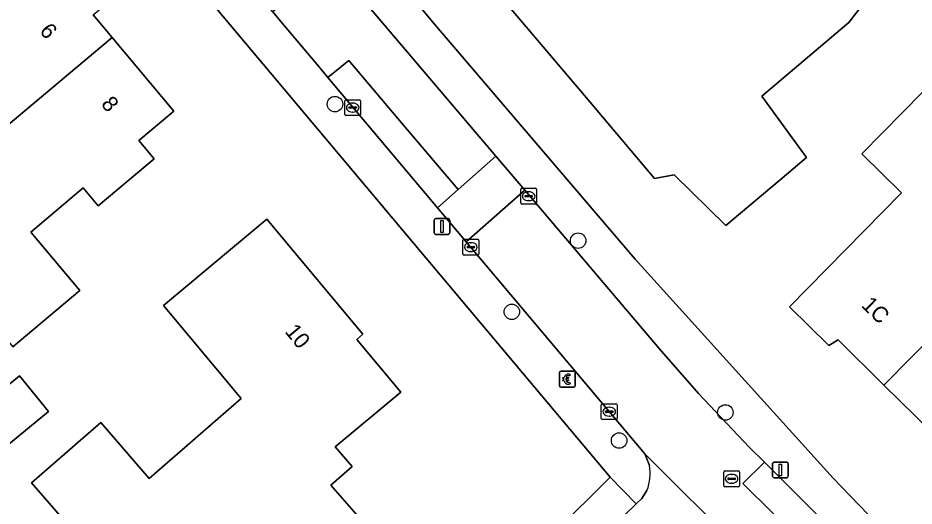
# Model space of a CAD drawing. Extents: x 161772 to 163126, y 383092 to 383917.
# Drawn here: x 162030.6 to 162087.2, y 383398.4 to 383429.2 of the extents above; entities that cross this region are included whole.
import ezdxf

# ---------------------------------------------------------------- set-up
doc = ezdxf.new("R2010")
doc.units = 0
for name, color, linetype in [('IMGEO_Betaalautomaat', 7, 'Continuous'), ('IMGEO_Boom', 7, 'Continuous'), ('IMGEO_Erf', 7, 'Continuous'), ('IMGEO_Kolk', 7, 'Continuous'), ('IMGEO_Lichtmast', 7, 'Continuous'), ('IMGEO_Pand', 7, 'Continuous'), ('IMGEO_Pand_nummerreeks', 7, 'Continuous'), ('IMGEO_Parkeervlak_open', 7, 'Continuous'), ('IMGEO_Rijbaan_lokaal_open', 7, 'Continuous'), ('IMGEO_Rioolput', 7, 'Continuous'), ('IMGEO_Voetpad_gesloten', 7, 'Continuous')]:
    doc.layers.add(name, color=color, linetype=linetype)

msp = doc.modelspace()

# ---------------------------------------------------------------- linework, layer by layer
at = {"layer": 'IMGEO_Betaalautomaat'}
for p, q in [((162064.759, 383405.977), (162064.759, 383406.818)), ((162064.759, 383406.818), (162064.759, 383405.977)), ((162064.834, 383406.901), (162065.675, 383406.901)), ((162065.675, 383406.901), (162064.834, 383406.901)), ((162065.758, 383406.827), (162065.758, 383405.986)), ((162065.758, 383405.986), (162065.758, 383406.827)), ((162065.042, 383406.365), (162065.042, 383406.433)), ((162065.163, 383406.433), (162065.163, 383406.365)), ((162065.421, 383406.706), (162065.404, 383406.606)), ((162065.684, 383405.902), (162064.843, 383405.902)), ((162064.843, 383405.902), (162065.684, 383405.902)), ((162065.408, 383406.2), (162065.43, 383406.113))]:
    msp.add_line(p, q, dxfattribs=at)
for points in [[(162065.042, 383406.433), (162064.973, 383406.433), (162064.973, 383406.502), (162065.052, 383406.502)], [(162065.047, 383406.296), (162064.973, 383406.296), (162064.973, 383406.365), (162065.042, 383406.365)], [(162065.174, 383406.502), (162065.321, 383406.502), (162065.321, 383406.433), (162065.163, 383406.433)], [(162065.163, 383406.365), (162065.321, 383406.365), (162065.321, 383406.296), (162065.177, 383406.296)]]:
    msp.add_lwpolyline(points, dxfattribs=at)
for centre, radius, start, end in [((162064.837, 383406.824), 0.0779, 92.4484, 184.2845), ((162064.837, 383406.824), 0.0779, 92.4484, 184.2845), ((162065.681, 383406.824), 0.0779, 2.4484, 94.2845), ((162065.681, 383406.824), 0.0779, 2.4484, 94.2845), ((162065.308, 383406.351), 0.267, 191.8096, 297.0389), ((162065.335, 383406.426), 0.293, 73.014, 165.0139), ((162065.341, 383406.439), 0.179, 69.3236, 159.5683), ((162065.341, 383406.366), 0.179, 202.7625, 291.8693), ((162064.837, 383405.98), 0.0779, 182.4484, 274.2845), ((162064.837, 383405.98), 0.0779, 182.4484, 274.2845), ((162065.681, 383405.98), 0.0779, 272.4484, 4.2845), ((162065.681, 383405.98), 0.0779, 272.4484, 4.2845)]:
    msp.add_arc(centre, radius, start, end, dxfattribs=at)
at = {"layer": 'IMGEO_Boom'}
for centre in [(162050.58, 383423.769), (162065.935, 383415.144), (162061.751, 383410.652), (162075.237, 383404.299), (162068.524, 383402.524)]:
    msp.add_circle(centre, 0.489, dxfattribs=at)
at = {"layer": 'IMGEO_Erf'}
for points in [[(162100.337, 383471.381), (162086.524, 383472.415), (162082.905, 383472.362), (162043.107, 383468.003), (162027.495, 383466.15), (162027.9, 383463.647), (162030.791, 383459.92), (162042.704, 383445.878), (162056.737, 383428.976), (162069.531, 383413.985), (162082.036, 383400.151), (162085.851, 383396.183), (162119.667, 383362.459)], [(161988.831, 383383.094), (161989.798, 383375.666), (161990.795, 383374.566), (161992.579, 383373.341), (161993.75, 383372.87), (162001.33, 383371.327), (162032.857, 383365.301), (162067.97, 383400.221), (162013.474, 383465.049)], [(162085.051, 383431.555), (162083.042, 383428.917), (162077.548, 383424.268), (162080.35, 383420.398), (162079.091, 383419.333), (162075.274, 383416.103), (162072.008, 383419.306), (162070.761, 383419.081), (162066.336, 383424.31), (162059.684, 383432.171)], [(162035.309, 383429.401), (162036.507, 383427.971), (162040.4, 383423.326), (162038.19, 383421.475), (162039.161, 383420.316), (162035.626, 383417.353), (162034.688, 383418.473), (162031.364, 383415.688), (162034.459, 383411.995), (162030.628, 383408.784), (162030.231, 383408.451)], [(162091.262, 383400.121), (162085.252, 383406.026), (162082.349, 383408.878), (162081.772, 383408.519), (162079.277, 383410.97), (162086.356, 383418.175), (162083.86, 383420.628), (162087.714, 383424.55)]]:
    msp.add_lwpolyline(points, dxfattribs=at)
for points in [[(162042.442, 383413.304), (162046.279, 383416.509), (162052.35, 383409.242), (162051.959, 383408.915), (162054.742, 383405.585), (162050.598, 383402.122), (162051.674, 383400.885), (162050.321, 383399.709), (162052.378, 383397.343), (162047.321, 383392.948), (162046.001, 383394.468), (162040.357, 383389.564), (162031.415, 383399.854), (162035.794, 383403.659), (162038.856, 383400.136), (162044.666, 383405.185), (162039.757, 383411.061)], [(162030.649, 383406.612), (162032.497, 383404.358), (162026.139, 383399.144), (162024.291, 383401.398)]]:
    msp.add_lwpolyline(points, close=True, dxfattribs=at)
at = {"layer": 'IMGEO_Kolk'}
for p, q in [((162051.199, 383423.124), (162051.199, 383423.976)), ((162051.274, 383424.05), (162052.126, 383424.05)), ((162051.687, 383423.83), (162051.712, 383423.83)), ((162052.2, 383423.976), (162052.2, 383423.124)), ((162051.458, 383423.544), (162051.458, 383423.556)), ((162051.896, 383423.507), (162051.498, 383423.507)), ((162051.501, 383423.593), (162051.899, 383423.593)), ((162051.71, 383423.27), (162051.685, 383423.27)), ((162051.942, 383423.556), (162051.942, 383423.544)), ((162052.126, 383423.05), (162051.274, 383423.05)), ((162062.315, 383417.527), (162062.315, 383418.379)), ((162062.39, 383418.453), (162063.242, 383418.453)), ((162062.803, 383418.233), (162062.828, 383418.233)), ((162063.316, 383418.379), (162063.316, 383417.527)), ((162062.574, 383417.947), (162062.574, 383417.959)), ((162063.012, 383417.91), (162062.614, 383417.91)), ((162062.617, 383417.996), (162063.015, 383417.996)), ((162062.826, 383417.673), (162062.801, 383417.673)), ((162063.058, 383417.959), (162063.058, 383417.947)), ((162063.242, 383417.453), (162062.39, 383417.453)), ((162058.66, 383414.314), (162058.66, 383415.166)), ((162058.735, 383415.24), (162059.587, 383415.24)), ((162058.919, 383414.734), (162058.919, 383414.746)), ((162058.962, 383414.783), (162059.36, 383414.783)), ((162059.148, 383415.02), (162059.173, 383415.02)), ((162059.403, 383414.746), (162059.403, 383414.734)), ((162059.661, 383415.166), (162059.661, 383414.314)), ((162059.587, 383414.24), (162058.735, 383414.24)), ((162059.357, 383414.697), (162058.959, 383414.697)), ((162059.171, 383414.46), (162059.146, 383414.46)), ((162067.401, 383403.921), (162067.401, 383404.773)), ((162067.476, 383404.847), (162068.328, 383404.847)), ((162067.889, 383404.627), (162067.914, 383404.627)), ((162068.402, 383404.773), (162068.402, 383403.921)), ((162067.66, 383404.341), (162067.66, 383404.353)), ((162068.098, 383404.304), (162067.7, 383404.304)), ((162067.703, 383404.39), (162068.101, 383404.39)), ((162067.912, 383404.067), (162067.887, 383404.067)), ((162068.144, 383404.353), (162068.144, 383404.341)), ((162068.328, 383403.847), (162067.476, 383403.847))]:
    msp.add_line(p, q, dxfattribs=at)
for points in [[(162051.199, 383423.124), (162051.199, 383423.976)], [(162051.274, 383424.05), (162052.126, 383424.05)], [(162052.2, 383423.976), (162052.2, 383423.124)], [(162052.126, 383423.05), (162051.274, 383423.05)], [(162062.315, 383417.527), (162062.315, 383418.379)], [(162062.39, 383418.453), (162063.242, 383418.453)], [(162063.316, 383418.379), (162063.316, 383417.527)], [(162063.242, 383417.453), (162062.39, 383417.453)], [(162058.66, 383414.314), (162058.66, 383415.166)], [(162058.735, 383415.24), (162059.587, 383415.24)], [(162059.661, 383415.166), (162059.661, 383414.314)], [(162059.587, 383414.24), (162058.735, 383414.24)], [(162067.401, 383403.921), (162067.401, 383404.773)], [(162067.476, 383404.847), (162068.328, 383404.847)], [(162068.402, 383404.773), (162068.402, 383403.921)], [(162068.328, 383403.847), (162067.476, 383403.847)]]:
    msp.add_lwpolyline(points, dxfattribs=at)
for centre, radius, start, end in [((162051.276, 383423.974), 0.0765, 91.552, 178.448), ((162051.276, 383423.974), 0.0765, 91.552, 178.448), ((162052.124, 383423.974), 0.0765, 1.552, 88.448), ((162052.124, 383423.974), 0.0765, 1.552, 88.448), ((162051.498, 383423.553), 0.0403, 85.8775, 175.7526), ((162051.495, 383423.543), 0.0366, 178.938, 274.7102), ((162051.899, 383423.55), 0.043, 264.8664, 352.4533), ((162051.903, 383423.555), 0.0386, 1.7309, 96.639), ((162051.276, 383423.126), 0.0765, 181.552, 268.448), ((162051.276, 383423.126), 0.0765, 181.552, 268.448), ((162052.124, 383423.126), 0.0765, 271.552, 358.448), ((162052.124, 383423.126), 0.0765, 271.552, 358.448), ((162062.392, 383418.377), 0.0765, 91.552, 178.448), ((162062.392, 383418.377), 0.0765, 91.552, 178.448), ((162063.24, 383418.377), 0.0765, 1.552, 88.448), ((162063.24, 383418.377), 0.0765, 1.552, 88.448), ((162062.614, 383417.956), 0.0403, 85.8775, 175.7526), ((162062.611, 383417.946), 0.0366, 178.938, 274.7102), ((162063.015, 383417.953), 0.043, 264.8664, 352.4533), ((162063.019, 383417.958), 0.0386, 1.7309, 96.639), ((162062.392, 383417.529), 0.0765, 181.552, 268.448), ((162062.392, 383417.529), 0.0765, 181.552, 268.448), ((162063.24, 383417.529), 0.0765, 271.552, 358.448), ((162063.24, 383417.529), 0.0765, 271.552, 358.448), ((162058.737, 383415.164), 0.0765, 91.552, 178.448), ((162058.737, 383415.164), 0.0765, 91.552, 178.448), ((162058.959, 383414.743), 0.0403, 85.8775, 175.7526), ((162058.956, 383414.733), 0.0366, 178.938, 274.7102), ((162059.36, 383414.74), 0.043, 264.8664, 352.4533), ((162059.364, 383414.745), 0.0386, 1.7309, 96.639), ((162059.585, 383415.164), 0.0765, 1.552, 88.448), ((162059.585, 383415.164), 0.0765, 1.552, 88.448), ((162058.737, 383414.316), 0.0765, 181.552, 268.448), ((162058.737, 383414.316), 0.0765, 181.552, 268.448), ((162059.585, 383414.316), 0.0765, 271.552, 358.448), ((162059.585, 383414.316), 0.0765, 271.552, 358.448), ((162067.478, 383404.771), 0.0765, 91.552, 178.448), ((162067.478, 383404.771), 0.0765, 91.552, 178.448), ((162068.326, 383404.771), 0.0765, 1.552, 88.448), ((162068.326, 383404.771), 0.0765, 1.552, 88.448), ((162067.7, 383404.35), 0.0403, 85.8775, 175.7526), ((162067.697, 383404.34), 0.0366, 178.938, 274.7102), ((162068.101, 383404.347), 0.043, 264.8664, 352.4533), ((162068.105, 383404.352), 0.0386, 1.7309, 96.639), ((162067.478, 383403.923), 0.0765, 181.552, 268.448), ((162067.478, 383403.923), 0.0765, 181.552, 268.448), ((162068.326, 383403.923), 0.0765, 271.552, 358.448), ((162068.326, 383403.923), 0.0765, 271.552, 358.448)]:
    msp.add_arc(centre, radius, start, end, dxfattribs=at)
for centre, major_axis, ratio, start_param, end_param in [((162051.686, 383423.55), (-0.387, 0.002), 0.722429, 4.712389, 7.853982), ((162051.711, 383423.55), (-0.39, 0.002), 0.717154, 1.570796, 4.712389), ((162062.802, 383417.953), (-0.387, 0.002), 0.722429, 4.712389, 7.853982), ((162062.827, 383417.953), (-0.39, 0.002), 0.717154, 1.570796, 4.712389), ((162059.147, 383414.74), (-0.387, 0.002), 0.722429, 4.712389, 7.853982), ((162059.172, 383414.74), (-0.39, 0.002), 0.717154, 1.570796, 4.712389), ((162067.888, 383404.347), (-0.387, 0.002), 0.722429, 4.712389, 7.853982), ((162067.913, 383404.347), (-0.39, 0.002), 0.717154, 1.570796, 4.712389)]:
    msp.add_ellipse(centre, major_axis=major_axis, ratio=ratio, start_param=start_param, end_param=end_param, dxfattribs=at)
at = {"layer": 'IMGEO_Lichtmast'}
for p, q in [((162056.841, 383415.64), (162056.841, 383416.44)), ((162056.841, 383416.44), (162056.841, 383415.64)), ((162056.941, 383416.54), (162057.731, 383416.54)), ((162057.731, 383416.54), (162056.941, 383416.54)), ((162057.831, 383416.44), (162057.831, 383415.64)), ((162057.831, 383415.64), (162057.831, 383416.44)), ((162057.731, 383415.54), (162056.941, 383415.54)), ((162056.941, 383415.54), (162057.731, 383415.54)), ((162078.317, 383401.167), (162079.107, 383401.167)), ((162079.107, 383401.167), (162078.317, 383401.167)), ((162078.217, 383400.267), (162078.217, 383401.067)), ((162078.217, 383401.067), (162078.217, 383400.267)), ((162079.207, 383401.067), (162079.207, 383400.267)), ((162079.207, 383400.267), (162079.207, 383401.067)), ((162079.107, 383400.167), (162078.317, 383400.167)), ((162078.317, 383400.167), (162079.107, 383400.167))]:
    msp.add_line(p, q, dxfattribs=at)
for points in [[(162057.261, 383416.415), (162057.411, 383416.415), (162057.411, 383415.665), (162057.261, 383415.665), (162057.261, 383416.415)], [(162078.637, 383401.042), (162078.787, 383401.042), (162078.787, 383400.292), (162078.637, 383400.292), (162078.637, 383401.042)]]:
    msp.add_lwpolyline(points, dxfattribs=at)
for centre, start, end in [((162056.941, 383416.44), 90, 180), ((162056.941, 383416.44), 90, 180), ((162057.731, 383416.44), 0, 90), ((162057.731, 383416.44), 360, 90), ((162056.941, 383415.64), 180, 270), ((162056.941, 383415.64), 180, 270), ((162057.731, 383415.64), 270, 0), ((162057.731, 383415.64), 270, 0), ((162078.317, 383401.067), 90, 180), ((162078.317, 383401.067), 90, 180), ((162079.107, 383401.067), 0, 90), ((162079.107, 383401.067), 360, 90), ((162078.317, 383400.267), 180, 270), ((162078.317, 383400.267), 180, 270), ((162079.107, 383400.267), 270, 0), ((162079.107, 383400.267), 270, 0)]:
    msp.add_arc(centre, 0.1, start, end, dxfattribs=at)
at = {"layer": 'IMGEO_Pand'}
for points in [[(162085.051, 383431.555), (162080.197, 383437.293), (162077.315, 383436.099), (162076.155, 383435.117), (162073.937, 383437.739), (162074.214, 383437.973), (162068.574, 383443.678), (162064.838, 383440.938), (162061.102, 383438.199), (162057.059, 383435.257), (162058.708, 383433.308), (162058.505, 383433.136), (162059.37, 383432.114), (162059.684, 383432.171), (162066.336, 383424.31), (162070.761, 383419.081), (162072.008, 383419.306), (162075.274, 383416.103), (162079.091, 383419.333), (162080.35, 383420.398), (162077.548, 383424.268), (162083.042, 383428.917)], [(162025.074, 383426.256), (162027.133, 383423.799), (162023.645, 383420.877), (162025.456, 383418.715), (162036.507, 383427.971), (162035.309, 383429.401), (162035.949, 383429.937), (162033.275, 383433.128)], [(162036.507, 383427.971), (162025.456, 383418.715), (162025.567, 383418.583), (162027.404, 383416.291), (162028.369, 383415.139), (162027.628, 383414.518), (162028.445, 383413.543), (162026.988, 383412.322), (162030.231, 383408.451), (162030.628, 383408.784), (162034.459, 383411.995), (162031.364, 383415.688), (162034.688, 383418.473), (162035.626, 383417.353), (162039.161, 383420.316), (162038.19, 383421.475), (162040.4, 383423.326)], [(162083.86, 383420.628), (162086.356, 383418.175), (162079.277, 383410.97), (162081.772, 383408.519), (162082.349, 383408.878), (162085.252, 383406.026), (162095.784, 383416.688), (162087.714, 383424.55)], [(162044.666, 383405.185), (162038.856, 383400.136), (162035.794, 383403.659), (162031.415, 383399.854), (162040.357, 383389.564), (162046.001, 383394.468), (162047.321, 383392.948), (162052.378, 383397.343), (162050.321, 383399.709), (162051.674, 383400.885), (162050.598, 383402.122), (162054.742, 383405.585), (162051.959, 383408.915), (162052.35, 383409.242), (162046.279, 383416.509), (162042.442, 383413.304), (162039.757, 383411.061)], [(162098.138, 383407.117), (162093.93, 383411.253), (162097.558, 383414.945), (162095.784, 383416.688), (162085.252, 383406.026), (162091.262, 383400.121)], [(162032.497, 383404.358), (162030.649, 383406.612), (162024.291, 383401.398), (162026.139, 383399.144)]]:
    msp.add_lwpolyline(points, close=True, dxfattribs=at)
at = {"layer": 'IMGEO_Parkeervlak_open'}
for points in [[(162050.138, 383425.46), (162057.064, 383417.229), (162058.355, 383418.369), (162055.02, 383422.31), (162051.448, 383426.528)], [(162077.699, 383401.158), (162076.346, 383399.821), (162080.154, 383396.052), (162083.998, 383392.257), (162087.82, 383388.42), (162089.151, 383389.723)]]:
    msp.add_lwpolyline(points, close=True, dxfattribs=at)
at = {"layer": 'IMGEO_Rijbaan_lokaal_open'}
for points in [[(162040.822, 383443.925), (162038.41, 383446.77), (162034.776, 383451.058), (162031.033, 383447.948), (162031.679, 383447.192), (162034.081, 383444.38), (162034.744, 383443.6), (162036.054, 383444.697), (162040.018, 383440.006), (162043.957, 383435.348), (162047.931, 383430.647), (162046.657, 383429.59), (162047.148, 383429.013), (162049.56, 383426.147), (162050.138, 383425.46), (162051.448, 383426.528), (162055.02, 383422.31), (162058.355, 383418.369), (162060.745, 383420.481)], [(162062.563, 383418.343), (162060.745, 383420.481), (162058.355, 383418.369), (162057.064, 383417.229), (162058.872, 383415.082)], [(162077.699, 383401.158), (162076.743, 383402.112), (162073.542, 383405.497), (162071.059, 383408.345), (162062.563, 383418.343), (162058.872, 383415.082), (162070.146, 383401.685), (162076.14, 383395.709), (162077.554, 383394.312), (162094.488, 383377.408), (162097.961, 383380.925), (162097.466, 383381.419), (162096.187, 383380.147), (162091.875, 383384.44), (162093.167, 383385.71), (162092.497, 383386.378), (162089.736, 383389.139), (162089.151, 383389.723), (162087.82, 383388.42), (162083.998, 383392.257), (162080.154, 383396.052), (162076.346, 383399.821)]]:
    msp.add_lwpolyline(points, close=True, dxfattribs=at)
for points in [[(162076.14, 383395.709), (162070.146, 383401.685), (162070.451, 383400.958)], [(162070.285, 383399.377), (162069.956, 383398.861), (162069.608, 383398.523), (162048.631, 383378.141), (162045.739, 383375.318), (162035.775, 383365.33)]]:
    msp.add_lwpolyline(points, dxfattribs=at)
msp.add_arc((162067.414, 383400.478), 3.074, 339.0225, 8.9897, dxfattribs=at)
at = {"layer": 'IMGEO_Rioolput'}
for p, q in [((162075.203, 383400.608), (162076.055, 383400.608)), ((162075.128, 383399.682), (162075.128, 383400.534)), ((162075.387, 383400.102), (162075.387, 383400.114)), ((162075.825, 383400.065), (162075.427, 383400.065)), ((162075.43, 383400.151), (162075.828, 383400.151)), ((162075.616, 383400.388), (162075.641, 383400.388)), ((162075.871, 383400.114), (162075.871, 383400.102)), ((162076.129, 383400.534), (162076.129, 383399.682)), ((162076.055, 383399.608), (162075.203, 383399.608)), ((162075.639, 383399.828), (162075.614, 383399.828))]:
    msp.add_line(p, q, dxfattribs=at)
for points in [[(162075.203, 383400.608), (162076.055, 383400.608)], [(162075.128, 383399.682), (162075.128, 383400.534)], [(162076.129, 383400.534), (162076.129, 383399.682)], [(162076.055, 383399.608), (162075.203, 383399.608)]]:
    msp.add_lwpolyline(points, dxfattribs=at)
for centre, radius, start, end in [((162075.205, 383400.532), 0.0765, 91.552, 178.448), ((162075.205, 383400.532), 0.0765, 91.552, 178.448), ((162076.053, 383400.532), 0.0765, 1.552, 88.448), ((162076.053, 383400.532), 0.0765, 1.552, 88.448), ((162075.427, 383400.111), 0.0403, 85.8775, 175.7526), ((162075.424, 383400.101), 0.0366, 178.938, 274.7102), ((162075.828, 383400.108), 0.043, 264.8664, 352.4533), ((162075.832, 383400.113), 0.0386, 1.7309, 96.639), ((162075.205, 383399.684), 0.0765, 181.552, 268.448), ((162075.205, 383399.684), 0.0765, 181.552, 268.448), ((162076.053, 383399.684), 0.0765, 271.552, 358.448), ((162076.053, 383399.684), 0.0765, 271.552, 358.448)]:
    msp.add_arc(centre, radius, start, end, dxfattribs=at)
for centre, major_axis, ratio, start_param, end_param in [((162075.615, 383400.108), (-0.387, 0.002), 0.722429, 4.712389, 7.853982), ((162075.64, 383400.108), (-0.39, 0.002), 0.717154, 1.570796, 4.712389)]:
    msp.add_ellipse(centre, major_axis=major_axis, ratio=ratio, start_param=start_param, end_param=end_param, dxfattribs=at)
at = {"layer": 'IMGEO_Voetpad_gesloten'}
for points in [[(162019.777, 383466.499), (162013.474, 383465.049), (162067.97, 383400.221), (162069.608, 383398.523), (162069.956, 383398.861), (162070.285, 383399.377)], [(162085.851, 383396.183), (162082.036, 383400.151), (162069.531, 383413.985), (162056.737, 383428.976), (162042.704, 383445.878), (162030.791, 383459.92), (162027.9, 383463.647), (162027.495, 383466.15), (162024.547, 383465.773)], [(162025.575, 383461.853), (162027.191, 383459.927), (162028.008, 383458.961), (162032.937, 383453.211), (162034.192, 383451.747), (162034.776, 383451.058), (162038.41, 383446.77), (162040.822, 383443.925), (162060.745, 383420.481), (162062.563, 383418.343), (162071.059, 383408.345), (162073.542, 383405.497), (162076.743, 383402.112), (162077.699, 383401.158), (162089.151, 383389.723)], [(162070.451, 383400.958), (162070.146, 383401.685), (162058.872, 383415.082), (162057.064, 383417.229), (162050.138, 383425.46), (162049.56, 383426.147), (162047.148, 383429.013), (162046.657, 383429.59), (162034.744, 383443.6)], [(162069.608, 383398.523), (162067.97, 383400.221), (162032.857, 383365.301), (162001.33, 383371.327), (161993.75, 383372.87), (161992.579, 383373.341), (161990.795, 383374.566), (161989.798, 383375.666), (161989.716, 383372.599), (161995.201, 383371.459), (162022.901, 383365.67), (162023.012, 383366.206), (162026.732, 383365.428), (162026.624, 383364.907), (162031.731, 383363.861)], [(162035.775, 383365.33), (162045.739, 383375.318), (162045.39, 383375.675), (162048.278, 383378.502), (162048.631, 383378.141), (162069.608, 383398.523)]]:
    msp.add_lwpolyline(points, dxfattribs=at)
msp.add_arc((162067.414, 383400.478), 3.074, 339.0225, 8.9897, dxfattribs=at)

# ---------------------------------------------------------------- texts
at = {"layer": 'IMGEO_Pand_nummerreeks'}
for s, rotation, p in [('6', 310.2581, (162031.878, 383428.362)), ('8', 309.9666, (162035.765, 383423.75)), ('1C', 315.5276, (162083.771, 383411.014)), ('10', 309.4041, (162047.375, 383409.385))]:
    msp.add_text(s, height=1, rotation=rotation, dxfattribs=at).set_placement(p)

doc.saveas('drawing.dxf')
